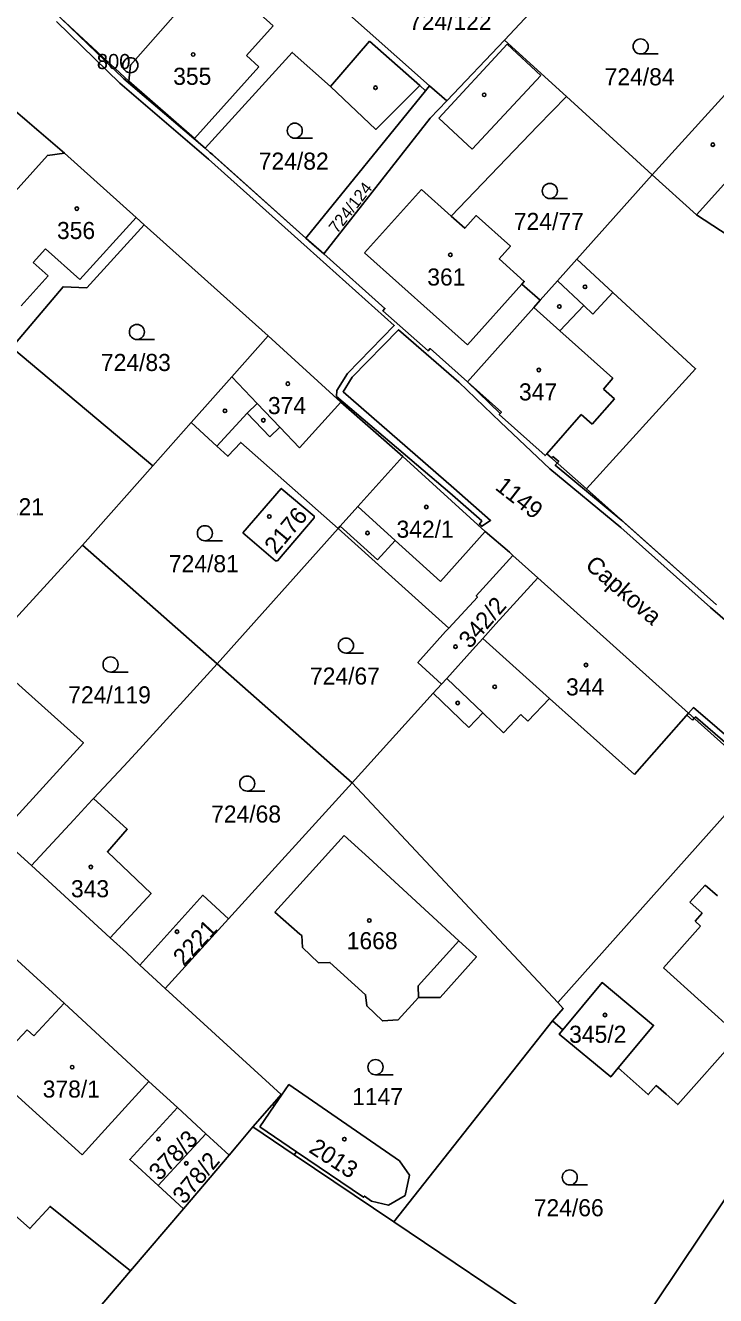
# Model space of a CAD drawing. Extents: x -680203 to -673936, y -1102717 to -1093650.
# Drawn here: x -678656.8 to -678588.2, y -1098069 to -1097942.6 of the extents above; entities that cross this region are included whole.
import ezdxf

# ---------------------------------------------------------------- set-up
doc = ezdxf.new("R2010")
doc.units = 0
for name, color, linetype in [('SOxx02xx_Koleje_param další_Popis10', 7, 'Continuous'), ('SOxx02xx_Staničení_Popis10', 7, 'Continuous'), ('SOxxxxxx_Koleje_hlavní_body_Popis10', 7, 'Continuous'), ('SOxxxxxx_Koleje_LN_parametry_Popis10', 7, 'Continuous'), ('SOxxxxxx_Koleje_param další_Popis10', 7, 'Continuous'), ('SOxxxxxx_Osa_bod_P', 7, 'Continuous'), ('SOxxxxxx_Staničení_Popis10', 7, 'Continuous'), ('x_prac', 7, 'Continuous')]:
    doc.layers.add(name, color=color, linetype=linetype)

msp = doc.modelspace()

# ---------------------------------------------------------------- linework, layer by layer
at = {"layer": 'SOxx02xx_Koleje_param další_Popis10'}
for radius in [0.75, 0.03]:
    msp.add_circle((-678646.4, -1097946.57), radius, dxfattribs=at)
at = {"layer": 'SOxxxxxx_Koleje_hlavní_body_Popis10'}
for p, q in [((-678595.65, -1097945.45), (-678593.9, -1097945.45)), ((-678630.05, -1097953.83), (-678628.3, -1097953.83)), ((-678604.68, -1097959.83), (-678602.93, -1097959.83)), ((-678645.75, -1097973.86), (-678644, -1097973.86)), ((-678638.99, -1097993.88), (-678637.24, -1097993.88)), ((-678624.96, -1098005.06), (-678623.21, -1098005.06)), ((-678648.37, -1098006.94), (-678646.62, -1098006.94)), ((-678634.78, -1098018.79), (-678633.03, -1098018.79)), ((-678622.02, -1098047), (-678620.27, -1098047)), ((-678602.7, -1098057.97), (-678600.95, -1098057.97))]:
    msp.add_line(p, q, dxfattribs=at)
for centre in [(-678595.65, -1097944.7), (-678630.05, -1097953.08), (-678604.68, -1097959.08), (-678645.75, -1097973.11), (-678638.99, -1097993.13), (-678624.96, -1098004.31), (-678648.37, -1098006.19), (-678634.78, -1098018.04), (-678622.02, -1098046.25), (-678602.7, -1098057.22)]:
    msp.add_circle(centre, 0.75, dxfattribs=at)
at = {"layer": 'SOxxxxxx_Koleje_LN_parametry_Popis10'}
for points in [[(-678653.76, -1097942.21), (-678647.45, -1097948.35), (-678638.64, -1097955.91), (-678628.82, -1097964.7), (-678620.16, -1097972.45), (-678624.82, -1097977.23), (-678625.88, -1097978.94), (-678625.89, -1097979.52), (-678614.63, -1097989.11), (-678611.46, -1097991.9), (-678611.68, -1097992.23), (-678611.45, -1097992.43), (-678610.58, -1097991.86), (-678614.23, -1097988.65), (-678625.24, -1097979.06), (-678624.34, -1097977.61), (-678619.72, -1097972.89), (-678613.72, -1097978.11), (-678609.59, -1097982.09), (-678604.67, -1097986.74), (-678597.62, -1097992.57), (-678588.7, -1098000.51), (-678584.86, -1098003.84)], [(-678588.1, -1098000.26), (-678597.52, -1097991.87), (-678604.14, -1097986.36), (-678603.94, -1097986.15), (-678604.52, -1097985.64), (-678604.99, -1097985.22), (-678605.16, -1097985.41), (-678609.71, -1097981.33), (-678609.62, -1097981.22), (-678612.88, -1097978.07), (-678616.59, -1097974.76), (-678616.79, -1097974.99), (-678621.28, -1097970.99), (-678621.08, -1097970.76), (-678627.17, -1097965.34), (-678628.34, -1097964.31), (-678628.62, -1097964.07), (-678628.95, -1097963.77), (-678638.24, -1097955.46), (-678638.45, -1097955.28), (-678638.95, -1097954.83), (-678647.05, -1097947.91), (-678653.32, -1097941.88)], [(-678583.33, -1098016.54), (-678590.4, -1098010.48), (-678590.88, -1098011.03), (-678590.32, -1098011.54), (-678590.21, -1098011.41), (-678583.61, -1098017.11)]]:
    msp.add_lwpolyline(points, dxfattribs=at)
for points in [[(-678638.45, -1097955.28), (-678638.23, -1097955.45), (-678638.43, -1097955.26)], [(-678604.39, -1097985.49), (-678604.52, -1097985.64), (-678603.94, -1097986.15), (-678603.8, -1097986)], [(-678590.49, -1098011.73), (-678590.32, -1098011.54), (-678590.88, -1098011.03), (-678591.04, -1098011.23)]]:
    msp.add_lwpolyline(points, close=True, dxfattribs=at)
at = {"layer": 'SOxxxxxx_Koleje_param další_Popis10'}
for centre in [(-678640.16, -1097945.5), (-678622.02, -1097948.81), (-678611.21, -1097949.52), (-678588.47, -1097954.48), (-678651.72, -1097960.84), (-678614.57, -1097965.44), (-678601.18, -1097968.61), (-678603.73, -1097970.57), (-678605.77, -1097976.89), (-678630.74, -1097978.26), (-678636.99, -1097980.95), (-678633.17, -1097981.89), (-678616.97, -1097990.53), (-678632.58, -1097991.46), (-678622.82, -1097993.11), (-678614.07, -1098004.42), (-678601.09, -1098006.24), (-678610.16, -1098008.41), (-678613.84, -1098010.02), (-678650.33, -1098026.33), (-678641.76, -1098032.78), (-678622.64, -1098031.66), (-678599.2, -1098041.07), (-678652.19, -1098046.26), (-678643.6, -1098053.4), (-678625.12, -1098053.42), (-678640.84, -1098055.82)]:
    msp.add_circle(centre, 0.175, dxfattribs=at)
at = {"layer": 'SOxxxxxx_Staničení_Popis10'}
for p, q in [((-678635.89, -1097939.31), (-678632.19, -1097942.64)), ((-678632.19, -1097942.64), (-678634.86, -1097945.61)), ((-678626.5, -1097948.7), (-678622.61, -1097944.16)), ((-678622.61, -1097944.16), (-678617.62, -1097948.59)), ((-678608.93, -1097944.47), (-678615.71, -1097951.84)), ((-678605.58, -1097947.59), (-678608.93, -1097944.47)), ((-678634.86, -1097945.61), (-678633.62, -1097946.73)), ((-678633.62, -1097946.73), (-678640.03, -1097953.87)), ((-678612.41, -1097954.92), (-678605.58, -1097947.59)), ((-678615.71, -1097951.84), (-678612.41, -1097954.92)), ((-678623.12, -1097965.22), (-678617.46, -1097958.93)), ((-678617.46, -1097958.93), (-678614.48, -1097961.59)), ((-678651.43, -1097967.9), (-678645.84, -1097961.71)), ((-678656.06, -1097966.18), (-678654.84, -1097964.83)), ((-678654.84, -1097964.83), (-678651.43, -1097967.9)), ((-678612.88, -1097974.39), (-678623.12, -1097965.22)), ((-678654.57, -1097967.53), (-678656.06, -1097966.18)), ((-678657.27, -1097970.52), (-678654.57, -1097967.53)), ((-678603.92, -1097968.03), (-678601.3, -1097970.49)), ((-678607.47, -1097968.35), (-678612.88, -1097974.39)), ((-678598.4, -1097969.18), (-678600.39, -1097971.33)), ((-678606.27, -1097970.66), (-678603.68, -1097972.98)), ((-678601.3, -1097970.49), (-678603.68, -1097972.98)), ((-678600.39, -1097971.33), (-678601.3, -1097970.49)), ((-678603.68, -1097972.98), (-678598.4, -1097977.72)), ((-678633.79, -1097980.24), (-678636.32, -1097977.58)), ((-678598.4, -1097977.72), (-678599.35, -1097978.8)), ((-678598.25, -1097979.76), (-678599.35, -1097978.8)), ((-678634.78, -1097981.19), (-678633.79, -1097980.24)), ((-678631.54, -1097982.59), (-678633.79, -1097980.24)), ((-678625.46, -1097980.09), (-678629.58, -1097984.65)), ((-678600.46, -1097982.27), (-678598.25, -1097979.76)), ((-678634.78, -1097981.19), (-678637.8, -1097984.46)), ((-678632.54, -1097983.54), (-678634.78, -1097981.19)), ((-678601.56, -1097981.31), (-678604.99, -1097985.22)), ((-678601.56, -1097981.31), (-678600.46, -1097982.27)), ((-678631.54, -1097982.59), (-678632.54, -1097983.54)), ((-678629.58, -1097984.65), (-678631.54, -1097982.59)), ((-678620.08, -1097993.85), (-678623.77, -1097990.48)), ((-678621.81, -1097995.77), (-678625.52, -1097992.43)), ((-678611.11, -1097992.96), (-678615.56, -1097997.92)), ((-678620.08, -1097993.85), (-678621.81, -1097995.77)), ((-678615.56, -1097997.92), (-678620.08, -1097993.85)), ((-678604.71, -1098009.56), (-678611.35, -1098003.6)), ((-678611.35, -1098011.01), (-678614.94, -1098007.57)), ((-678612.74, -1098012.46), (-678616.27, -1098009.05)), ((-678604.71, -1098009.56), (-678606.88, -1098011.84)), ((-678596.27, -1098017.13), (-678604.71, -1098009.56)), ((-678611.35, -1098011.01), (-678612.74, -1098012.46)), ((-678609.29, -1098012.99), (-678611.35, -1098011.01)), ((-678590.88, -1098011.03), (-678596.27, -1098017.13)), ((-678607.58, -1098011.18), (-678609.29, -1098012.99)), ((-678606.88, -1098011.84), (-678607.58, -1098011.18)), ((-678590.75, -1098029.85), (-678589.22, -1098028.13)), ((-678589.22, -1098028.13), (-678588.02, -1098029.2)), ((-678589.54, -1098030.93), (-678590.75, -1098029.85)), ((-678590.24, -1098031.72), (-678589.54, -1098030.93)), ((-678593.38, -1098036.36), (-678589.68, -1098032.22)), ((-678589.68, -1098032.22), (-678590.24, -1098031.72)), ((-678617.78, -1098038.16), (-678613.72, -1098033.69)), ((-678585.88, -1098043.14), (-678593.38, -1098036.36)), ((-678617.74, -1098039.31), (-678617.78, -1098038.16)), ((-678656.01, -1098043.15), (-678653, -1098039.88)), ((-678658.12, -1098044.11), (-678656.67, -1098042.53)), ((-678656.67, -1098042.53), (-678656.01, -1098043.15)), ((-678651.2, -1098054.98), (-678659.77, -1098047.22)), ((-678644.56, -1098047.67), (-678647.57, -1098050.98)), ((-678632.09, -1098050.09), (-678633.54, -1098052.19)), ((-678647.57, -1098050.98), (-678648.95, -1098052.5)), ((-678648.95, -1098052.5), (-678651.2, -1098054.98)), ((-678633.54, -1098052.19), (-678629.87, -1098054.67))]:
    msp.add_line(p, q, dxfattribs=at)
at = {"layer": 'x_prac'}
for p, q in [((-678601.57, -1097935.93), (-678609.19, -1097944.06)), ((-678616.65, -1097948.62), (-678626.11, -1097940.22)), ((-678609.19, -1097944.06), (-678614.93, -1097950.11)), ((-678603.04, -1097949.68), (-678609.19, -1097944.06)), ((-678582.24, -1097943.94), (-678594.51, -1097957.48)), ((-678662.2, -1097947.41), (-678652.96, -1097955.32)), ((-678628.95, -1097963.77), (-678617.05, -1097949.11)), ((-678617.05, -1097949.11), (-678616.65, -1097948.62)), ((-678616.65, -1097948.62), (-678614.93, -1097950.11)), ((-678594.51, -1097957.48), (-678603.04, -1097949.68)), ((-678638.95, -1097954.83), (-678628.95, -1097963.77)), ((-678601.99, -1097965.87), (-678594.51, -1097957.48)), ((-678594.51, -1097957.48), (-678590.11, -1097961.44)), ((-678590.11, -1097961.44), (-678567.18, -1097976.55)), ((-678632.7, -1097973.5), (-678645.02, -1097962.44)), ((-678628.95, -1097963.77), (-678627.17, -1097965.34)), ((-678658.18, -1097974.66), (-678644.16, -1097986.43)), ((-678640.34, -1097982.12), (-678644.16, -1097986.43)), ((-678644.16, -1097986.43), (-678651.16, -1097994.32)), ((-678601.04, -1097988.73), (-678588.1, -1098000.26)), ((-678625.72, -1097992.66), (-678637.76, -1098006.11)), ((-678614.74, -1098002.57), (-678625.72, -1097992.66)), ((-678651.16, -1097994.32), (-678637.76, -1098006.11)), ((-678608.35, -1097995.34), (-678605.89, -1097997.56)), ((-678637.76, -1098006.11), (-678624.33, -1098017.97)), ((-678636.63, -1098031.48), (-678624.33, -1098017.97)), ((-678624.33, -1098017.97), (-678603.9, -1098039.83)), ((-678603.9, -1098039.83), (-678584.28, -1098017.81)), ((-678659.53, -1098023.23), (-678656.22, -1098026.19)), ((-678656.22, -1098026.19), (-678648.4, -1098033.37)), ((-678636.63, -1098031.48), (-678642.95, -1098038.42)), ((-678642.95, -1098038.42), (-678645.46, -1098036.09)), ((-678604.42, -1098041.65), (-678620.2, -1098061.63)), ((-678603.38, -1098042.55), (-678604.42, -1098041.65)), ((-678638.89, -1098052.88), (-678641.73, -1098050.28)), ((-678630.1, -1098054.97), (-678634.22, -1098052.19)), ((-678643.63, -1098058.03), (-678638.89, -1098052.88)), ((-678638.89, -1098052.88), (-678636.57, -1098055)), ((-678636.57, -1098055), (-678641.12, -1098060.34)), ((-678620.2, -1098061.63), (-678630.1, -1098054.97)), ((-678641.12, -1098060.34), (-678643.63, -1098058.03)), ((-678641.12, -1098060.34), (-678646.39, -1098066.53)), ((-678598.55, -1098076.22), (-678620.2, -1098061.63)), ((-678646.39, -1098066.53), (-678654.08, -1098075.55))]:
    msp.add_line(p, q, dxfattribs=at)
for points in [[(-678634.37, -1097932.85), (-678637.07, -1097935.92), (-678638.21, -1097937.23), (-678646.4, -1097946.57), (-678646.55, -1097948.15)], [(-678590.11, -1097961.44), (-678577.52, -1097947.49), (-678578.98, -1097946.32), (-678571.37, -1097937.8)], [(-678646.55, -1097948.15), (-678653.32, -1097941.88), (-678655.19, -1097940.15)], [(-678638.95, -1097954.83), (-678630.3, -1097945.3), (-678626.5, -1097948.7), (-678621.99, -1097952.96), (-678617.62, -1097948.59), (-678617.05, -1097949.11)], [(-678646.55, -1097948.15), (-678640.03, -1097953.87), (-678638.95, -1097954.83)], [(-678614.93, -1097950.11), (-678616.58, -1097951.84), (-678627.17, -1097965.34)], [(-678605.64, -1097969.96), (-678607.47, -1097968.35), (-678607.22, -1097968.07), (-678609.71, -1097965.84), (-678608.6, -1097964.57), (-678612.01, -1097961.52), (-678613.14, -1097962.79), (-678614.48, -1097961.59), (-678605.89, -1097952.61), (-678603.04, -1097949.68)], [(-678652.96, -1097955.32), (-678654.65, -1097955.54), (-678659.32, -1097960.77), (-678665.92, -1097968.17)], [(-678652.96, -1097955.32), (-678645.84, -1097961.71), (-678645.02, -1097962.44)], [(-678658.18, -1097974.66), (-678653.1, -1097968.61), (-678650.74, -1097968.73), (-678645.02, -1097962.44)], [(-678612.88, -1097978.07), (-678616.59, -1097974.76), (-678616.79, -1097974.99), (-678621.28, -1097970.99), (-678621.08, -1097970.76), (-678627.17, -1097965.34)], [(-678601.99, -1097965.87), (-678603.92, -1097968.03), (-678605.64, -1097969.96)], [(-678601.04, -1097988.73), (-678590.18, -1097976.76), (-678598.4, -1097969.18), (-678601.99, -1097965.87)], [(-678605.64, -1097969.96), (-678606.27, -1097970.66), (-678612.88, -1097978.07)], [(-678632.7, -1097973.5), (-678636.32, -1097977.58), (-678640.34, -1097982.12)], [(-678619.31, -1097985.51), (-678625.46, -1097980.09), (-678632.7, -1097973.5)], [(-678612.88, -1097978.07), (-678609.5, -1097981.09), (-678609.71, -1097981.33), (-678605.16, -1097985.41), (-678604.99, -1097985.22), (-678601.04, -1097988.73)], [(-678640.34, -1097982.12), (-678637.8, -1097984.46), (-678636.7, -1097985.48), (-678635.42, -1097984.09), (-678625.72, -1097992.66)], [(-678625.72, -1097992.66), (-678625.52, -1097992.43), (-678623.77, -1097990.48), (-678619.31, -1097985.51)], [(-678619.31, -1097985.51), (-678611.11, -1097992.96), (-678608.7, -1097995.03), (-678608.35, -1097995.34)], [(-678635.23, -1097993.08), (-678631.39, -1097988.68), (-678628.12, -1097991.42), (-678628.11, -1097991.6), (-678631.77, -1097995.88), (-678631.95, -1097995.87), (-678635.23, -1097993.08)], [(-678651.16, -1097994.32), (-678660.35, -1098004.34), (-678661.03, -1098005.07)], [(-678608.35, -1097995.34), (-678612, -1097999.35), (-678611.88, -1097999.48), (-678614.74, -1098002.57)], [(-678605.89, -1097997.56), (-678610.04, -1098002.16), (-678611.35, -1098003.6), (-678612.36, -1098004.72), (-678614.94, -1098007.57), (-678615.47, -1098008.16)], [(-678584.28, -1098017.81), (-678584.32, -1098017.78), (-678583.89, -1098017.3), (-678590.88, -1098011.03), (-678605.89, -1097997.56)], [(-678615.47, -1098008.16), (-678617.81, -1098005.98), (-678615.06, -1098002.92), (-678614.74, -1098002.57)], [(-678659.53, -1098023.23), (-678651.07, -1098013.99), (-678661.03, -1098005.07)], [(-678637.76, -1098006.11), (-678645.5, -1098014.62), (-678647.04, -1098016.29), (-678650.06, -1098019.53)], [(-678615.47, -1098008.16), (-678616.27, -1098009.05), (-678624.33, -1098017.97)], [(-678650.06, -1098019.53), (-678650.19, -1098019.67), (-678652.02, -1098021.65), (-678656.22, -1098026.19)], [(-678648.4, -1098033.37), (-678644.34, -1098028.96), (-678648.69, -1098024.82), (-678646.71, -1098022.59), (-678650.06, -1098019.53)], [(-678625.13, -1098023.22), (-678632.02, -1098030.83), (-678629.56, -1098033.03), (-678629.34, -1098033.17), (-678629.28, -1098034.35), (-678627.69, -1098035.86), (-678626.55, -1098035.83), (-678623, -1098039.05), (-678622.89, -1098040.16), (-678621.34, -1098041.65), (-678619.76, -1098041.54), (-678617.74, -1098039.31), (-678615.59, -1098039.33), (-678611.99, -1098035.28), (-678613.72, -1098033.69), (-678622.69, -1098025.43), (-678625.13, -1098023.22)], [(-678645.46, -1098036.09), (-678639.2, -1098029.15), (-678636.63, -1098031.48)], [(-678661.1, -1098032.49), (-678653, -1098039.88), (-678644.56, -1098047.67), (-678641.73, -1098050.28)], [(-678648.4, -1098033.37), (-678646.8, -1098034.84), (-678645.46, -1098036.09)], [(-678598.55, -1098076.22), (-678585.16, -1098056.23), (-678569.22, -1098033.82)], [(-678632.27, -1098049.97), (-678631.4, -1098048.98), (-678642.95, -1098038.42)], [(-678597.88, -1098046.32), (-678594.37, -1098042.1), (-678599.49, -1098037.84), (-678603.38, -1098042.55)], [(-678604.42, -1098041.65), (-678603.35, -1098040.42), (-678603.9, -1098039.83)], [(-678581.94, -1098039.49), (-678582.24, -1098039.83), (-678582.6, -1098039.5), (-678585.88, -1098043.14), (-678591.96, -1098049.97), (-678593.12, -1098048.94), (-678594.09, -1098048.08), (-678594.89, -1098048.98), (-678597.88, -1098046.32)], [(-678597.88, -1098046.32), (-678598.63, -1098047.23), (-678603.74, -1098042.98), (-678603.38, -1098042.55)], [(-678632.27, -1098049.97), (-678632.09, -1098050.09), (-678630.64, -1098047.98), (-678619.63, -1098055.58), (-678618.64, -1098056.99), (-678619.08, -1098059.01), (-678620.74, -1098059.98), (-678622.41, -1098059.6), (-678623.12, -1098059.08), (-678623.2, -1098059.19), (-678629.87, -1098054.67), (-678630.1, -1098054.97)], [(-678641.73, -1098050.28), (-678646.47, -1098055.43), (-678643.63, -1098058.03)], [(-678634.22, -1098052.19), (-678632.33, -1098050.03), (-678632.27, -1098049.97)], [(-678634.22, -1098052.19), (-678635.7, -1098053.97), (-678636.57, -1098055)], [(-678646.39, -1098066.53), (-678654.39, -1098060.1), (-678656.39, -1098062.32), (-678657.94, -1098060.93), (-678664.92, -1098054.65), (-678665.21, -1098054.4)]]:
    msp.add_lwpolyline(points, dxfattribs=at)

# ---------------------------------------------------------------- texts
at = {"layer": 'SOxx02xx_Koleje_param další_Popis10'}
msp.add_text('800', height=1.5, dxfattribs=at).set_placement((-678649.74, -1097946.95))
at = {"layer": 'SOxx02xx_Staničení_Popis10'}
msp.add_text('Capkova', height=1.7, rotation=319, dxfattribs=at).set_placement((-678601.27, -1097996.49))
at = {"layer": 'SOxxxxxx_Osa_bod_P'}
for s, p in [('724/122', (-678618.69, -1097943.06)), ('355', (-678642.14, -1097948.52)), ('724/84', (-678599.23, -1097948.57)), ('724/82', (-678633.63, -1097956.96)), ('724/77', (-678608.26, -1097962.96)), ('356', (-678653.7, -1097963.86)), ('361', (-678616.87, -1097968.49)), ('724/83', (-678649.33, -1097976.99)), ('347', (-678607.75, -1097979.92)), ('374', (-678632.72, -1097981.28)), ('724/121', (-678663.21, -1097991.35)), ('342/1', (-678619.93, -1097993.58)), ('724/81', (-678642.57, -1097997.01)), ('724/67', (-678628.54, -1098008.19)), ('724/119', (-678652.58, -1098010.06)), ('344', (-678603.07, -1098009.27)), ('724/68', (-678638.37, -1098021.92)), ('343', (-678652.31, -1098029.35)), ('1668', (-678624.88, -1098034.52)), ('345/2', (-678602.76, -1098043.83)), ('378/1', (-678655.12, -1098049.28)), ('1147', (-678624.34, -1098050.03)), ('724/66', (-678606.28, -1098061.09))]:
    msp.add_text(s, height=1.7, dxfattribs=at).set_placement(p)
for s, height, rotation, p in [('724/124', 1.2, 52, (-678625.83, -1097963.38)), ('1149', 1.7, 322, (-678610.22, -1097988.71)), ('2176', 1.7, 50, (-678631.92, -1097995.33)), ('342/2', 1.7, 49, (-678612.62, -1098004.7)), ('2221', 1.7, 47, (-678641.08, -1098036.28)), ('378/3', 1.7, 46, (-678643.51, -1098057.64)), ('2013', 1.7, 327, (-678628.75, -1098054.65)), ('378/2', 1.7, 50, (-678641.06, -1098059.98))]:
    msp.add_text(s, height=height, rotation=rotation, dxfattribs=at).set_placement(p)

doc.saveas('drawing.dxf')
